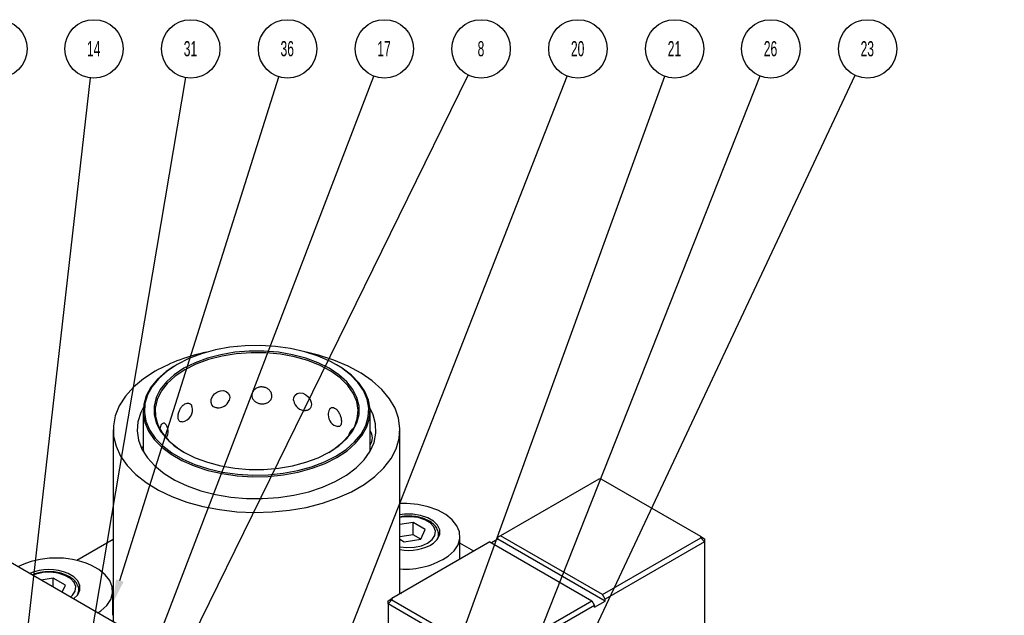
# Model space of a CAD drawing. Header units: inches. Extents: x 1880 to 2363, y -453 to -54.
# Tile 904 of 1056: x 2072.39 to 2078.88, y -64.95 to -61.02. Entities that reach past the tile are written whole.
import ezdxf

# ---------------------------------------------------------------- set-up
doc = ezdxf.new("R2010")
doc.units = ezdxf.units.IN
doc.header["$LTSCALE"] = 0.5
doc.header["$MEASUREMENT"] = 0
for name, color, linetype in [('DIE-M-S', 8, 'Continuous'), ('DSS-M-S', 53, 'Continuous'), ('SID-M-S', 105, 'Continuous'), ('SVD-M-S', 8, 'Continuous')]:
    doc.layers.add(name, color=color, linetype=linetype)
doc.styles.add('SLDTEXTSTYLE0', font='TXT', dxfattribs={"width": 0.595745})

msp = doc.modelspace()

# ---------------------------------------------------------------- linework, layer by layer
at = {"layer": 'DIE-M-S', "linetype": 'Continuous', "lineweight": 25}
msp.add_line((2078.88422, -68.38435), (2071.83489, -64.31486), dxfattribs=at)
at = {"layer": 'DSS-M-S', "linetype": 'Continuous', "lineweight": 25}
for p, q in [((2073.68468, -63.20213), (2073.59345, -63.22717)), ((2073.78097, -63.18448), (2073.68468, -63.20213)), ((2073.88052, -63.17457), (2073.78097, -63.18448)), ((2073.98148, -63.17258), (2073.88052, -63.17457)), ((2074.08197, -63.17855), (2073.98148, -63.17258)), ((2074.18012, -63.19236), (2074.08197, -63.17855)), ((2074.2741, -63.21375), (2074.18012, -63.19236)), ((2073.50898, -63.25916), (2073.43284, -63.29748)), ((2073.59345, -63.22717), (2073.50898, -63.25916)), ((2073.63168, -63.25652), (2073.5504, -63.28667)), ((2073.63936, -63.26571), (2073.5569, -63.29597)), ((2073.71957, -63.23335), (2073.63168, -63.25652)), ((2073.72858, -63.24271), (2073.63936, -63.26571)), ((2073.81227, -63.21763), (2073.71957, -63.23335)), ((2073.82264, -63.22745), (2073.72858, -63.24271)), ((2073.9079, -63.2097), (2073.81227, -63.21763)), ((2073.91956, -63.22025), (2073.82264, -63.22745)), ((2074.00452, -63.2097), (2073.9079, -63.2097)), ((2074.01725, -63.22128), (2073.91956, -63.22025)), ((2074.10015, -63.21763), (2074.00452, -63.2097)), ((2074.11364, -63.23052), (2074.01725, -63.22128)), ((2074.19286, -63.23335), (2074.10015, -63.21763)), ((2074.20668, -63.24775), (2074.11364, -63.23052)), ((2074.28074, -63.25652), (2074.19286, -63.23335)), ((2074.29438, -63.27262), (2074.20668, -63.24775)), ((2074.36215, -63.24233), (2074.2741, -63.21375)), ((2074.36202, -63.28667), (2074.28074, -63.25652)), ((2074.36431, -63.23624), (2074.28529, -63.21689)), ((2074.44265, -63.27757), (2074.36215, -63.24233)), ((2074.46594, -63.26892), (2074.36431, -63.23624)), ((2074.55985, -63.30856), (2074.46594, -63.26892)), ((2073.41008, -63.31096), (2073.36018, -63.34512)), ((2073.43284, -63.29748), (2073.36645, -63.34144)), ((2073.47738, -63.3232), (2073.41411, -63.36535)), ((2073.48295, -63.33284), (2073.41909, -63.37553)), ((2073.5504, -63.28667), (2073.47738, -63.3232)), ((2073.5569, -63.29597), (2073.48295, -63.33284)), ((2074.37487, -63.3046), (2074.29438, -63.27262)), ((2074.43504, -63.3232), (2074.36202, -63.28667)), ((2074.44644, -63.343), (2074.37487, -63.3046)), ((2074.49831, -63.36535), (2074.43504, -63.3232)), ((2074.51408, -63.31881), (2074.44265, -63.27757)), ((2074.52001, -63.32225), (2074.48244, -63.29914)), ((2074.57512, -63.36527), (2074.51408, -63.31881)), ((2074.5817, -63.36921), (2074.52001, -63.32225)), ((2074.6446, -63.35456), (2074.55985, -63.30856)), ((2073.21104, -63.39283), (2073.14529, -63.44823)), ((2073.28808, -63.3425), (2073.21104, -63.39283)), ((2073.30418, -63.3944), (2073.26033, -63.44763)), ((2073.31105, -63.3902), (2073.26766, -63.44287)), ((2073.36018, -63.34512), (2073.30418, -63.3944)), ((2073.36645, -63.34144), (2073.31105, -63.3902)), ((2073.41411, -63.36535), (2073.36188, -63.41227)), ((2073.41909, -63.37553), (2073.36667, -63.42314)), ((2074.50756, -63.38701), (2074.44644, -63.343)), ((2074.55055, -63.41227), (2074.49831, -63.36535)), ((2074.55693, -63.43569), (2074.50756, -63.38701)), ((2074.62463, -63.41611), (2074.57512, -63.36527)), ((2074.63174, -63.42058), (2074.5817, -63.36921)), ((2074.71892, -63.40623), (2074.6446, -63.35456)), ((2073.14529, -63.44823), (2073.09184, -63.50788)), ((2073.26033, -63.44763), (2073.22945, -63.50381)), ((2073.26766, -63.44287), (2073.2371, -63.49845)), ((2073.32174, -63.46301), (2073.29452, -63.51652)), ((2073.36188, -63.41227), (2073.32174, -63.46301)), ((2073.36667, -63.42314), (2073.32682, -63.47464)), ((2074.59068, -63.46301), (2074.55055, -63.41227)), ((2074.5935, -63.488), (2074.55693, -63.43569)), ((2074.6179, -63.51652), (2074.59068, -63.46301)), ((2074.66169, -63.47036), (2074.62463, -63.41611)), ((2074.66919, -63.47541), (2074.63174, -63.42058)), ((2074.78168, -63.46278), (2074.71892, -63.40623)), ((2074.83193, -63.52335), (2074.78168, -63.46278)), ((2073.09184, -63.50788), (2073.05149, -63.57087)), ((2073.22945, -63.50381), (2073.2121, -63.56189)), ((2073.2371, -63.49845), (2073.21994, -63.55592)), ((2073.29452, -63.51652), (2073.28077, -63.57173)), ((2073.30038, -63.52894), (2073.28793, -63.58489)), ((2073.32682, -63.47464), (2073.30038, -63.52894)), ((2073.65614, -63.54853), (2073.65729, -63.52915)), ((2073.65729, -63.52915), (2073.66536, -63.50912)), ((2073.66536, -63.50912), (2073.67951, -63.49123)), ((2073.67951, -63.49123), (2073.69786, -63.47793)), ((2073.69786, -63.47793), (2073.71809, -63.47071)), ((2073.71809, -63.47071), (2073.73799, -63.46999)), ((2073.73799, -63.46999), (2073.7557, -63.47553)), ((2073.7557, -63.47553), (2073.7695, -63.48674)), ((2073.7695, -63.48674), (2073.77769, -63.50256)), ((2073.77769, -63.50256), (2073.77933, -63.51482)), ((2073.77933, -63.51482), (2073.77933, -63.51482)), ((2074.20001, -63.53407), (2074.20121, -63.51529)), ((2074.20121, -63.51529), (2074.20956, -63.49948)), ((2074.20956, -63.49948), (2074.22394, -63.48892)), ((2074.22394, -63.48892), (2074.24217, -63.48503)), ((2074.24217, -63.48503), (2074.26171, -63.48803)), ((2074.26171, -63.48803), (2074.28039, -63.49722)), ((2074.28039, -63.49722), (2074.29658, -63.51148)), ((2074.29658, -63.51148), (2074.30891, -63.52941)), ((2074.30891, -63.52941), (2074.31612, -63.54918)), ((2074.61648, -63.54282), (2074.5935, -63.488)), ((2074.63165, -63.57173), (2074.6179, -63.51652)), ((2074.68561, -63.52702), (2074.66169, -63.47036)), ((2074.69337, -63.53268), (2074.66919, -63.47541)), ((2074.69594, -63.58503), (2074.68561, -63.52702)), ((2074.8689, -63.58703), (2074.83193, -63.52335)), ((2073.05149, -63.57087), (2073.02486, -63.63625)), ((2073.2091, -63.58467), (2073.19342, -63.61546)), ((2073.2121, -63.56189), (2073.20862, -63.62079)), ((2073.21994, -63.55592), (2073.21649, -63.61421)), ((2073.28077, -63.57173), (2073.28077, -63.62751)), ((2073.28793, -63.58489), (2073.28971, -63.64128)), ((2073.66176, -63.56489), (2073.65614, -63.54853)), ((2073.67318, -63.57666), (2073.66176, -63.56489)), ((2073.68909, -63.58307), (2073.67318, -63.57666)), ((2073.69651, -63.58335), (2073.68909, -63.58307)), ((2074.20123, -63.53809), (2074.20001, -63.53407)), ((2074.31612, -63.54918), (2074.31755, -63.56223)), ((2074.31755, -63.56223), (2074.31755, -63.56223)), ((2074.62539, -63.59899), (2074.61648, -63.54282)), ((2074.63165, -63.62751), (2074.63165, -63.57173)), ((2074.69249, -63.64331), (2074.69594, -63.58503)), ((2074.70381, -63.5913), (2074.69337, -63.53268)), ((2074.70032, -63.65021), (2074.70381, -63.5913)), ((2074.72511, -63.63024), (2074.70333, -63.58467)), ((2074.89203, -63.65285), (2074.8689, -63.58703)), ((2073.02486, -63.63625), (2073.01234, -63.70302)), ((2073.19342, -63.61546), (2073.17419, -63.67516)), ((2073.20818, -63.60605), (2073.20818, -63.84202)), ((2073.20862, -63.62079), (2073.21906, -63.67942)), ((2073.21649, -63.61421), (2073.22682, -63.67222)), ((2073.28077, -63.62751), (2073.29452, -63.68271)), ((2073.28971, -63.64128), (2073.3057, -63.69693)), ((2074.60054, -63.71059), (2074.62004, -63.65531)), ((2074.6179, -63.68271), (2074.63165, -63.62751)), ((2074.62004, -63.65531), (2074.62539, -63.59899)), ((2074.67532, -63.70078), (2074.69249, -63.64331)), ((2074.68298, -63.70829), (2074.70032, -63.65021)), ((2074.70424, -63.87014), (2074.70424, -63.60605)), ((2074.74087, -63.69027), (2074.72511, -63.63024)), ((2074.90098, -63.71981), (2074.89203, -63.65285)), ((2073.01234, -63.70302), (2073.01413, -63.77017)), ((2073.17419, -63.67516), (2073.16892, -63.7358)), ((2073.21906, -63.67942), (2073.24323, -63.73668)), ((2073.22682, -63.67222), (2073.25074, -63.72888)), ((2073.29452, -63.68271), (2073.32174, -63.73623)), ((2073.3057, -63.69693), (2073.33555, -63.75064)), ((2074.56731, -63.76363), (2074.60054, -63.71059)), ((2074.59068, -63.73623), (2074.6179, -63.68271)), ((2074.64476, -63.75637), (2074.67532, -63.70078)), ((2074.65209, -63.76447), (2074.68298, -63.70829)), ((2074.74262, -63.75099), (2074.74087, -63.69027)), ((2074.89561, -63.7869), (2074.90098, -63.71981)), ((2073.01133, -63.72821), (2073.01133, -64.99401)), ((2073.01413, -63.77017), (2073.0302, -63.83668)), ((2073.16892, -63.7358), (2073.1777, -63.79631)), ((2073.24323, -63.73668), (2073.28068, -63.79151)), ((2073.25074, -63.72888), (2073.28779, -63.78313)), ((2073.28779, -63.78313), (2073.33731, -63.83396)), ((2073.32174, -63.73623), (2073.36188, -63.78697)), ((2073.33555, -63.75064), (2073.37864, -63.80127)), ((2073.36188, -63.78697), (2073.41411, -63.83389)), ((2074.49831, -63.83389), (2074.55055, -63.78697)), ((2074.52105, -63.81332), (2074.56731, -63.76363)), ((2074.55055, -63.78697), (2074.59068, -63.73623)), ((2074.60138, -63.80903), (2074.64476, -63.75637)), ((2074.60824, -63.81769), (2074.65209, -63.76447)), ((2074.73035, -63.81129), (2074.74262, -63.75099)), ((2074.876, -63.85309), (2074.89561, -63.7869)), ((2074.90109, -64.81031), (2074.90109, -63.72821)), ((2073.0302, -63.83668), (2073.06031, -63.90155)), ((2073.1777, -63.79631), (2073.20037, -63.85561)), ((2073.1996, -63.84717), (2073.1972, -63.84916)), ((2073.20792, -63.84141), (2073.1996, -63.84717)), ((2073.28068, -63.79151), (2073.33072, -63.84289)), ((2073.33072, -63.84289), (2073.39241, -63.88985)), ((2073.33731, -63.83396), (2073.39835, -63.88043)), ((2073.37864, -63.80127), (2073.43403, -63.84774)), ((2073.41411, -63.83389), (2073.47738, -63.87604)), ((2073.43403, -63.84774), (2073.48011, -63.8776)), ((2074.43504, -63.87604), (2074.49831, -63.83389)), ((2074.46276, -63.85858), (2074.52105, -63.81332)), ((2074.54597, -63.8578), (2074.60138, -63.80903)), ((2074.55225, -63.86698), (2074.60824, -63.81769)), ((2074.70426, -63.87012), (2074.73035, -63.81129)), ((2074.84244, -63.9174), (2074.876, -63.85309)), ((2073.06031, -63.90155), (2073.104, -63.9638)), ((2073.20037, -63.85561), (2073.23653, -63.91263)), ((2073.23653, -63.91263), (2073.28553, -63.96636)), ((2073.39241, -63.88985), (2073.4646, -63.93152)), ((2073.39835, -63.88043), (2073.46978, -63.92167)), ((2073.47738, -63.87604), (2073.5504, -63.91257)), ((2073.5504, -63.91257), (2073.63168, -63.94272)), ((2074.28074, -63.94272), (2074.36202, -63.91257)), ((2074.36202, -63.91257), (2074.43504, -63.87604)), ((2074.40344, -63.94008), (2074.47958, -63.90175)), ((2074.4082, -63.95013), (2074.48515, -63.9114)), ((2074.43232, -63.8776), (2074.46276, -63.85858)), ((2074.47958, -63.90175), (2074.54597, -63.8578)), ((2074.48515, -63.9114), (2074.55225, -63.86698)), ((2074.66482, -63.92641), (2074.70426, -63.87012)), ((2074.79545, -63.97883), (2074.84244, -63.9174)), ((2073.104, -63.9638), (2073.16061, -64.02247)), ((2073.28553, -63.96636), (2073.3465, -64.01584)), ((2073.4646, -63.93152), (2073.54595, -63.96714)), ((2073.46978, -63.92167), (2073.55027, -63.95691)), ((2073.54595, -63.96714), (2073.63495, -63.99602)), ((2073.55027, -63.95691), (2073.63833, -63.98549)), ((2073.63168, -63.94272), (2073.71957, -63.96589)), ((2073.71957, -63.96589), (2073.81227, -63.9816)), ((2073.81227, -63.9816), (2073.9079, -63.98954)), ((2074.00452, -63.98954), (2074.10015, -63.9816)), ((2074.10015, -63.9816), (2074.19286, -63.96589)), ((2074.19286, -63.96589), (2074.28074, -63.94272)), ((2074.22774, -63.99711), (2074.31897, -63.97206)), ((2074.23063, -64.00777), (2074.32283, -63.98246)), ((2074.31897, -63.97206), (2074.40344, -63.94008)), ((2074.32283, -63.98246), (2074.4082, -63.95013)), ((2074.54893, -64.02744), (2074.61273, -63.97916)), ((2074.61273, -63.97916), (2074.66482, -63.92641)), ((2074.73574, -64.03647), (2074.79545, -63.97883)), ((2073.16061, -64.02247), (2073.22928, -64.07668)), ((2073.3465, -64.01584), (2073.41835, -64.06019)), ((2073.63495, -63.99602), (2073.72992, -64.01764)), ((2073.63833, -63.98549), (2073.7323, -64.00688)), ((2073.72992, -64.01764), (2073.82911, -64.0316)), ((2073.7323, -64.00688), (2073.83045, -64.02069)), ((2073.82911, -64.0316), (2073.93067, -64.03763)), ((2073.83045, -64.02069), (2073.93094, -64.02665)), ((2073.9079, -63.98954), (2074.00452, -63.98954)), ((2073.93067, -64.03763), (2074.03271, -64.03561)), ((2073.93094, -64.02665), (2074.0319, -64.02466)), ((2074.0319, -64.02466), (2074.13146, -64.01475)), ((2074.03271, -64.03561), (2074.13332, -64.0256)), ((2074.13146, -64.01475), (2074.22774, -63.99711)), ((2074.13332, -64.0256), (2074.23063, -64.00777)), ((2074.47456, -64.07038), (2074.54893, -64.02744)), ((2074.66421, -64.08944), (2074.73574, -64.03647)), ((2073.22928, -64.07668), (2073.30897, -64.12561)), ((2073.41835, -64.06019), (2073.4998, -64.09861)), ((2073.4998, -64.09861), (2073.58939, -64.13043)), ((2074.29955, -64.13728), (2074.39093, -64.10721)), ((2074.39093, -64.10721), (2074.47456, -64.07038)), ((2074.58195, -64.13693), (2074.66421, -64.08944)), ((2076.21163, -64.05376), (2075.56488, -64.42712)), ((2076.22628, -64.05376), (2076.21163, -64.05376)), ((2076.88338, -64.4331), (2076.22628, -64.05376)), ((2073.30897, -64.12561), (2073.39847, -64.16851)), ((2073.39847, -64.16851), (2073.49643, -64.20474)), ((2073.58939, -64.13043), (2073.68553, -64.15506)), ((2073.68553, -64.15506), (2073.7865, -64.17208)), ((2073.7865, -64.17208), (2073.8905, -64.18118)), ((2073.99567, -64.18219), (2074.10014, -64.17511)), ((2074.10014, -64.17511), (2074.20203, -64.16005)), ((2074.20203, -64.16005), (2074.29955, -64.13728)), ((2074.39036, -64.21269), (2074.4902, -64.17822)), ((2074.4902, -64.17822), (2074.58195, -64.13693)), ((2073.49643, -64.20474), (2073.60135, -64.23375)), ((2073.60135, -64.23375), (2073.71166, -64.25509)), ((2073.8905, -64.18118), (2073.99567, -64.18219)), ((2074.17254, -64.25919), (2074.28393, -64.23982)), ((2074.28393, -64.23982), (2074.39036, -64.21269)), ((2073.71166, -64.25509), (2073.82567, -64.26845)), ((2073.82567, -64.26845), (2073.94166, -64.27361)), ((2073.94166, -64.27361), (2074.05787, -64.27051)), ((2074.05787, -64.27051), (2074.17254, -64.25919)), ((2075.56488, -64.42712), (2075.5472, -64.43733)), ((2075.5472, -64.44957), (2075.5472, -64.43733)), ((2076.23663, -64.81491), (2075.56488, -64.42712)), ((2076.88338, -64.44155), (2076.88338, -64.4331)), ((2076.88338, -64.4331), (2076.90838, -64.44753)), ((2073.01133, -64.45233), (2072.77209, -64.59044)), ((2075.49417, -64.46794), (2074.84742, -64.8413)), ((2075.38793, -64.52927), (2075.29649, -64.47648)), ((2075.49417, -64.46794), (2076.16592, -64.85573)), ((2075.5472, -64.44957), (2075.50478, -64.47406)), ((2076.25431, -64.85778), (2075.5472, -64.44957)), ((2076.23663, -64.81491), (2076.88338, -64.44155)), ((2076.90838, -64.46794), (2076.25431, -64.84553)), ((2076.88338, -64.44155), (2076.90838, -64.46794)), ((2076.90838, -64.44753), (2076.90838, -64.46794)), ((2076.90838, -64.46794), (2076.90838, -65.25091)), ((2076.25431, -64.84553), (2076.23663, -64.81491)), ((2074.82242, -64.85574), (2074.84742, -64.8413)), ((2074.82242, -64.87615), (2074.84742, -64.84975)), ((2074.82242, -64.87615), (2074.82242, -64.85574)), ((2075.49417, -65.26394), (2074.82242, -64.87615)), ((2074.82242, -64.87615), (2074.82242, -66.03952)), ((2074.84742, -64.8413), (2074.84742, -64.84975)), ((2074.84742, -64.84975), (2075.50452, -65.22909)), ((2075.51917, -65.22909), (2076.16592, -64.85573)), ((2076.1836, -64.88635), (2075.52952, -65.26394)), ((2076.16592, -64.85573), (2076.1836, -64.88635)), ((2076.1836, -64.8986), (2076.25431, -64.85778)), ((2076.1836, -64.8986), (2076.1836, -64.88635)), ((2076.25431, -64.85778), (2076.25431, -64.84553))]:
    msp.add_line(p, q, dxfattribs=at)
for centre, radius, start, end in [((2073.86533, -64.38021), 1.18745, 101.571665, 119.086039), ((2073.45511, -63.59818), 0.07874, 278.670422, 18.559563), ((2073.70225, -63.50553), 0.07874, 265.757413, 337.45941), ((2074.27794, -63.52295), 0.07874, 191.165498, 270.327009), ((2074.50695, -63.63), 0.07874, 154.047238, 180), ((2074.50695, -63.63), 0.07874, 180, 258.415819), ((2073.29462, -63.74085), 0.07874, 327.697943, 43.91347), ((2074.64073, -63.78158), 0.07874, 131.358037, 170.889226), ((2074.64073, -63.78158), 0.07874, 323.771609, 36.228391)]:
    msp.add_arc(centre, radius, start, end, dxfattribs=at)
for points, knots in [([(2074.05717, -63.50551), (2074.05642, -63.51182), (2074.05491, -63.52444), (2074.04315, -63.54041), (2074.02583, -63.55187), (2074.00458, -63.55764), (2073.98226, -63.5575), (2073.96119, -63.55178), (2073.94334, -63.54104), (2073.93045, -63.52604), (2073.92411, -63.50795), (2073.9254, -63.4886), (2073.93449, -63.47038), (2073.95031, -63.45586), (2073.97071, -63.44705), (2073.99299, -63.44491), (2074.01465, -63.44936), (2074.03367, -63.45966), (2074.04815, -63.47466), (2074.05601, -63.49081), (2074.05683, -63.50127), (2074.05717, -63.50551)], [0, 0, 0, 0, 0.0554579, 0.1109395, 0.1658403, 0.2192081, 0.2711117, 0.3223399, 0.3739729, 0.4268563, 0.4812619, 0.5368274, 0.5927419, 0.6480375, 0.7019377, 0.7542614, 0.8055938, 0.8569812, 0.9093952, 0.9633154, 1, 1, 1, 1]), ([(2073.77933, -63.51482), (2073.77918, -63.52142), (2073.77902, -63.52853), (2073.77503, -63.53515), (2073.77475, -63.53562)], [0, 0, 0, 0, 0.9285763, 1, 1, 1, 1]), ([(2073.46687, -63.67541), (2073.46542, -63.67581), (2073.45915, -63.67755), (2073.45036, -63.67409), (2073.44192, -63.66492), (2073.43793, -63.64939), (2073.43874, -63.62953), (2073.44453, -63.60748), (2073.45484, -63.58624), (2073.46856, -63.56866), (2073.48409, -63.55681), (2073.49979, -63.55164), (2073.51383, -63.55352), (2073.52453, -63.56084), (2073.52777, -63.5695), (2073.52919, -63.5733)], [0, 0, 0, 0, 0.024213, 0.1044406, 0.1866109, 0.2711462, 0.357484, 0.4443641, 0.5302824, 0.6140326, 0.6953332, 0.7750935, 0.8549393, 0.9363803, 1, 1, 1, 1]), ([(2074.31755, -63.56223), (2074.31692, -63.56839), (2074.31565, -63.5807), (2074.3055, -63.59377), (2074.2927, -63.60106), (2074.28237, -63.60096), (2074.27849, -63.60093)], [0, 0, 0, 0, 0.2789989, 0.5581172, 0.8343135, 1, 1, 1, 1]), ([(2074.43692, -63.59593), (2074.43773, -63.5938), (2074.4404, -63.58678), (2074.44987, -63.58138), (2074.46322, -63.58105), (2074.47756, -63.58837), (2074.49087, -63.6018), (2074.50213, -63.61988), (2074.51042, -63.64074), (2074.51481, -63.66004), (2074.51527, -63.67083), (2074.51545, -63.67519)], [0, 0, 0, 0, 0.0559124, 0.1840962, 0.3090452, 0.4303396, 0.5493361, 0.6684602, 0.789964, 0.9149593, 1, 1, 1, 1]), ([(2073.32084, -63.71808), (2073.32201, -63.71415), (2073.32515, -63.70363), (2073.33195, -63.69138), (2073.33999, -63.68345), (2073.34677, -63.68189), (2073.34972, -63.68549), (2073.35076, -63.68675)], [0, 0, 0, 0, 0.1459156, 0.3903589, 0.6301711, 0.8702404, 1, 1, 1, 1]), ([(2074.51545, -63.67519), (2074.51505, -63.68123), (2074.51423, -63.69329), (2074.50751, -63.70421), (2074.49959, -63.70885), (2074.49322, -63.70694), (2074.49128, -63.70636)], [0, 0, 0, 0, 0.29211593, 0.58435696, 0.87353854, 1, 1, 1, 1]), ([(2073.20823, -63.84202), (2073.20824, -63.8423), (2073.20825, -63.84297), (2073.20895, -63.85194), (2073.20999, -63.8627), (2073.21047, -63.86765)], [0, 0, 0, 0, 0.2783618, 0.6678565, 1, 1, 1, 1])]:
    msp.add_open_spline(points, degree=3, knots=knots, dxfattribs=at)
at = {"layer": 'SID-M-S'}
for p, q in [((2072.2569, -66.72264), (2072.86261, -61.40797)), ((2072.60991, -66.61841), (2073.49029, -61.40652)), ((2072.61328, -66.91567), (2074.72935, -61.39645)), ((2073.05479, -64.72266), (2074.10242, -61.4003)), ((2073.09904, -65.9816), (2075.35144, -61.38954)), ((2073.6215, -67.47528), (2076.00391, -61.39594)), ((2074.25153, -67.99641), (2076.64641, -61.39766)), ((2074.54934, -68.52311), (2077.90154, -61.39093)), ((2074.63008, -68.07965), (2077.27465, -61.39571))]:
    msp.add_line(p, q, dxfattribs=at)
for centre in [(2072.25101, -61.21683), (2072.88439, -61.21683), (2073.52233, -61.21683), (2074.16028, -61.21683), (2074.79822, -61.21683), (2075.43616, -61.21683), (2076.0741, -61.21683), (2076.71204, -61.21683), (2077.34542, -61.21683), (2077.98337, -61.21683)]:
    msp.add_circle(centre, 0.19237, dxfattribs=at)
msp.add_solid([(2073.07959, -64.73048), (2073.00788, -64.87143), (2073.07959, -64.73048), (2073.03, -64.71484)], dxfattribs=at)
at = {"layer": 'SVD-M-S', "linetype": 'Continuous', "lineweight": 25}
for p, q in [((2074.94681, -64.21499), (2074.90109, -64.21489)), ((2075.01915, -64.22187), (2074.94681, -64.21499)), ((2075.08778, -64.23677), (2075.01915, -64.22187)), ((2075.15006, -64.25911), (2075.08778, -64.23677)), ((2074.93136, -64.2851), (2074.90109, -64.28875)), ((2074.92075, -64.30346), (2074.90404, -64.30605)), ((2074.97105, -64.30138), (2074.92075, -64.30346)), ((2074.98532, -64.28509), (2074.93136, -64.2851)), ((2075.02032, -64.30757), (2074.97105, -64.30138)), ((2075.03744, -64.29314), (2074.98532, -64.28509)), ((2075.06458, -64.32152), (2075.02032, -64.30757)), ((2075.08418, -64.3087), (2075.03744, -64.29314)), ((2075.20359, -64.28803), (2075.15006, -64.25911)), ((2075.24632, -64.32242), (2075.20359, -64.28803)), ((2074.98783, -64.34002), (2074.90109, -64.35344)), ((2075.06819, -64.38641), (2074.98783, -64.34002)), ((2074.98783, -64.42039), (2074.98783, -64.34002)), ((2075.10024, -64.3421), (2075.06458, -64.32152)), ((2075.12235, -64.33072), (2075.08418, -64.3087)), ((2075.12441, -64.36765), (2075.10024, -64.3421)), ((2075.14934, -64.35769), (2075.12235, -64.33072)), ((2075.13512, -64.3961), (2075.12441, -64.36765)), ((2075.16333, -64.38778), (2075.14934, -64.35769)), ((2075.2766, -64.36097), (2075.24632, -64.32242)), ((2075.29328, -64.40219), (2075.2766, -64.36097)), ((2074.98783, -64.42039), (2074.90109, -64.4338)), ((2075.03876, -64.44979), (2074.98783, -64.42039)), ((2075.03877, -64.44979), (2075.06819, -64.38641)), ((2075.11391, -64.45241), (2075.13153, -64.42513)), ((2075.13153, -64.42513), (2075.13512, -64.3961)), ((2075.14671, -64.45261), (2075.15423, -64.43109)), ((2075.1494, -64.44902), (2075.16335, -64.41893)), ((2075.15423, -64.43109), (2075.1551, -64.42407)), ((2075.1551, -64.42407), (2075.15526, -64.41947)), ((2075.15526, -64.43978), (2075.15526, -64.41947)), ((2075.16335, -64.41893), (2075.16333, -64.38778)), ((2075.2957, -64.44449), (2075.29328, -64.40219)), ((2075.29649, -64.58206), (2075.29649, -64.43045)), ((2074.90109, -64.45066), (2074.929, -64.46677)), ((2074.90109, -64.50017), (2074.94577, -64.50541)), ((2074.929, -64.46677), (2075.03877, -64.44979)), ((2074.99607, -64.50333), (2075.04332, -64.49316)), ((2075.04332, -64.49316), (2075.08369, -64.47571)), ((2075.08369, -64.47571), (2075.11391, -64.45241)), ((2075.12244, -64.476), (2075.1494, -64.44902)), ((2075.25798, -64.52588), (2075.28378, -64.48626)), ((2075.28378, -64.48626), (2075.2957, -64.44449)), ((2074.94577, -64.50541), (2074.99607, -64.50333)), ((2075.21929, -64.56183), (2075.25798, -64.52588)), ((2072.91623, -64.64948), (2072.86295, -64.62039)), ((2072.50228, -64.68042), (2072.48146, -64.68812)), ((2072.54952, -64.67025), (2072.50228, -64.68042)), ((2072.59982, -64.66817), (2072.54952, -64.67025)), ((2072.6491, -64.67436), (2072.59982, -64.66817)), ((2072.69335, -64.68831), (2072.6491, -64.67436)), ((2072.72901, -64.70889), (2072.69335, -64.68831)), ((2072.75176, -64.698), (2072.71379, -64.67587)), ((2072.95865, -64.684), (2072.91623, -64.64948)), ((2072.9886, -64.72263), (2072.95865, -64.684)), ((2072.6166, -64.70681), (2072.53556, -64.71935)), ((2072.69696, -64.7532), (2072.6166, -64.70681)), ((2072.6166, -64.76613), (2072.6166, -64.70681)), ((2072.67525, -64.79999), (2072.69696, -64.7532)), ((2072.75318, -64.73444), (2072.72901, -64.70889)), ((2072.77852, -64.72505), (2072.75176, -64.698)), ((2072.7639, -64.76289), (2072.75318, -64.73444)), ((2072.79223, -64.75517), (2072.77852, -64.72505)), ((2072.79198, -64.78632), (2072.79223, -64.75517)), ((2073.00491, -64.7639), (2072.9886, -64.72263)), ((2072.72934, -64.83122), (2072.74268, -64.8192)), ((2072.74268, -64.8192), (2072.7603, -64.79193)), ((2072.75057, -64.84327), (2072.77777, -64.81637)), ((2072.7603, -64.79193), (2072.7639, -64.76289)), ((2072.77548, -64.8194), (2072.783, -64.79788)), ((2072.77777, -64.81637), (2072.79198, -64.78632)), ((2072.783, -64.79788), (2072.78387, -64.79086)), ((2072.78387, -64.79086), (2072.78403, -64.78626)), ((2072.78403, -64.80657), (2072.78403, -64.78626)), ((2072.99467, -64.84794), (2073.00696, -64.80621)), ((2073.00696, -64.80621), (2073.00491, -64.7639)), ((2073.00788, -64.9518), (2073.00788, -64.79107)), ((2074.90109, -64.80675), (2074.91164, -64.80701)), ((2072.75042, -64.84338), (2072.75057, -64.84327)), ((2072.92951, -64.92332), (2072.96852, -64.88748)), ((2072.96852, -64.88748), (2072.99467, -64.84794)), ((2072.91098, -64.93607), (2072.92951, -64.92332))]:
    msp.add_line(p, q, dxfattribs=at)
for centre, radius, start, end in [((2074.95966, -64.22269), 0.3011, 258.783288, 302.723847), ((2074.93663, -64.1369), 0.51035, 266.007078, 303.6308), ((2072.63468, -65.15854), 0.58456, 67.014249, 115.537537), ((2072.58719, -64.97232), 0.32235, 66.875409, 113.163847)]:
    msp.add_arc(centre, radius, start, end, dxfattribs=at)
for points, knots in [([(2075.15486, -64.42503), (2075.15496, -64.42466), (2075.15766, -64.41402), (2075.15179, -64.39219), (2075.13638, -64.36347), (2075.10939, -64.33853), (2075.07328, -64.31834), (2075.02928, -64.30407), (2074.9808, -64.29719), (2074.93662, -64.29677), (2074.91093, -64.30169), (2074.90101, -64.30359)], [0, 0, 0, 0, 0.0044009, 0.1295137, 0.2526128, 0.3795604, 0.512071, 0.646756, 0.7812039, 0.9154424, 1, 1, 1, 1]), ([(2072.52978, -64.67038), (2072.52378, -64.67122), (2072.50457, -64.67389), (2072.48816, -64.68076), (2072.47688, -64.68548)], [0, 0, 0, 0, 0.31242828, 1, 1, 1, 1]), ([(2072.78364, -64.79182), (2072.78373, -64.79145), (2072.78644, -64.78081), (2072.78057, -64.75898), (2072.76515, -64.73026), (2072.73817, -64.70532), (2072.70205, -64.68513), (2072.65805, -64.67086), (2072.60957, -64.66398), (2072.56539, -64.66356), (2072.53971, -64.66848), (2072.52978, -64.67038)], [0, 0, 0, 0, 0.0044009, 0.1295137, 0.2526128, 0.3795604, 0.512071, 0.646756, 0.7812039, 0.9154424, 1, 1, 1, 1])]:
    msp.add_open_spline(points, degree=3, knots=knots, dxfattribs=at)

# ---------------------------------------------------------------- texts
at = {"layer": 'SID-M-S', "char_height": 0.1, "attachment_point": 2, "style": 'SLDTEXTSTYLE0'}
for s, insert in [('14', (2072.88238, -61.16573)), ('31', (2073.52032, -61.16573)), ('36', (2074.15826, -61.16573)), ('17', (2074.7962, -61.16573)), ('8', (2075.43515, -61.16573)), ('20', (2076.07209, -61.16573)), ('21', (2076.71003, -61.16573)), ('26', (2077.34341, -61.16573)), ('23', (2077.98135, -61.16573))]:
    msp.add_mtext(s, dxfattribs=dict(at, insert=insert))

doc.saveas('drawing.dxf')
